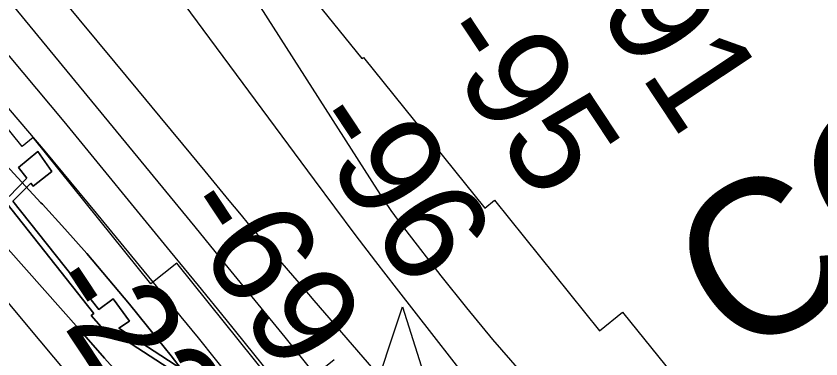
# Model space of a CAD drawing. Extents: x 3694830 to 3732949, y 415201 to 440970.
# Drawn here: x 3711931 to 3712451, y 435854 to 436075 of the extents above; entities that cross this region are included whole.
import ezdxf

# ---------------------------------------------------------------- set-up
doc = ezdxf.new("R2010")
doc.units = 0
for name, color, linetype in [('V-CHAN-DOCK', 7, 'Continuous'), ('V-CHAN-NAID', 7, 'Continuous'), ('V-RIVR-EDGE', 7, 'Continuous'), ('V-RIVR-RANG', 7, 'Continuous'), ('V-RRAP-RVMT', 7, 'Continuous'), ('V-TOPO-DPTH', 7, 'Continuous'), ('V-TOPO-MAJR', 7, 'Continuous'), ('V-TOPO-MINR', 7, 'Continuous')]:
    doc.layers.add(name, color=color, linetype=linetype)

msp = doc.modelspace()

# ---------------------------------------------------------------- linework, layer by layer
at = {"layer": 'V-CHAN-DOCK'}
for points in [[(3711868.1, 436025.98), (3711981.17, 435883.57), (3711979.5, 435882.3), (3711990.6, 435869.45), (3711993.72, 435871.53), (3712135.82, 435779.34), (3712135.72, 435779.23), (3712153.56, 435756.62), (3712157.31, 435758.74), (3712179.11, 435728.99), (3712199.73, 435707.51), (3712199.53, 435707.35), (3712197.01, 435704.05), (3712218.49, 435678.99), (3712192.78, 435656.81), (3712204.55, 435642.71), (3712172.61, 435614.24), (3712151.33, 435642.36), (3712128.8, 435623.7), (3712150.86, 435592.26), (3711937.78, 435418.97)], [(3711937.78, 435418.97), (3712150.86, 435592.26), (3712128.8, 435623.7), (3712151.33, 435642.36), (3712172.61, 435614.24), (3712204.55, 435642.71), (3712192.78, 435656.81), (3712218.49, 435678.99), (3712197.01, 435704.05), (3712199.53, 435707.35), (3712199.73, 435707.51), (3712179.11, 435728.99), (3712157.31, 435758.74), (3712153.56, 435756.62), (3712135.72, 435779.23), (3712135.82, 435779.34), (3711993.72, 435871.53), (3711990.6, 435869.45), (3711979.5, 435882.3), (3711981.17, 435883.57), (3711868.1, 436025.98)], [(3712138.62, 435782.29), (3711997.34, 435873.96), (3712004.25, 435878.58), (3711993.54, 435893.01), (3711984.35, 435886), (3711928.87, 435955.88), (3711940.36, 435967.56), (3711941.94, 435965.56), (3711954.03, 435975.07), (3711944.9, 435987.94), (3711932.43, 435977.64), (3711937.87, 435970.73), (3711926.36, 435959.03)], [(3711926.36, 435959.03), (3711937.87, 435970.73), (3711932.43, 435977.64), (3711944.9, 435987.94), (3711954.03, 435975.07), (3711941.94, 435965.56), (3711940.36, 435967.56), (3711928.87, 435955.88), (3711984.35, 435886), (3711993.54, 435893.01), (3712004.25, 435878.58), (3711997.34, 435873.96), (3712138.62, 435782.29)]]:
    msp.add_lwpolyline(points, dxfattribs=at)
at = {"layer": 'V-CHAN-NAID'}
msp.add_lwpolyline([(3712169.02, 435824.2), (3712159.44, 435824.27), (3712180.56, 435887.76), (3712200.79, 435823.98), (3712191.2, 435824.05), (3712189.62, 435824.62), (3712187.53, 435825.24), (3712185.49, 435825.7), (3712183.45, 435826), (3712182.28, 435826.12), (3712180.75, 435826.2), (3712179.03, 435826.2), (3712177.66, 435826.13), (3712175.75, 435825.93), (3712174.39, 435825.71), (3712172.6, 435825.32), (3712171.07, 435824.9), (3712170.04, 435824.57)], close=True, dxfattribs=at)
at = {"layer": 'V-RIVR-EDGE'}
msp.add_spline([(3709416.41, 438923.63), (3709424.2, 438904.77), (3709441.5, 438869.15), (3709450.77, 438855.78), (3709471.73, 438831.06), (3709491.09, 438809.18), (3709508.82, 438785.28), (3709539, 438725.35), (3709552.29, 438701.87), (3709586.93, 438647.6), (3709593.77, 438632.62), (3709609.48, 438608.32), (3709646.12, 438547.17), (3709660.21, 438520.04), (3709671.88, 438499.39), (3709677.92, 438486.03), (3709685.16, 438472.67), (3709701.68, 438446.34), (3709741.56, 438385.59), (3709764.53, 438355.61), (3709775.01, 438339.81), (3709795.15, 438309.43), (3709809.24, 438283.52), (3709836.62, 438236.95), (3709866.83, 438187.14), (3709888.98, 438151.9), (3709906.3, 438125.17), (3709922.82, 438100.46), (3709934.91, 438085.88), (3709970.78, 438036.86), (3709995.37, 438006.87), (3710014.73, 437984.99), (3710041.34, 437953.38), (3710062.31, 437929.47), (3710132.49, 437858.54), (3710157.5, 437830.57), (3710170.8, 437815.17), (3710191.37, 437793.69), (3710222.84, 437764.5), (3710249.05, 437736.13), (3710268.42, 437717.07), (3710289.78, 437688.72), (3710309.53, 437662.38), (3710331.69, 437632.81), (3710343.39, 437618.63), (3710343.77, 437612.16), (3710342.52, 437595.18), (3710341.69, 437587.09), (3710344.09, 437574.95), (3710349.32, 437564.02), (3710357.38, 437554.7), (3710372.31, 437541.72), (3710390.86, 437520.65), (3710416.28, 437497.14), (3710444.93, 437474.82), (3710461.87, 437456.59), (3710478.8, 437433.49), (3710492.11, 437422.14), (3710505.43, 437411.19), (3710519.55, 437396.6), (3710538.5, 437375.12), (3710572.38, 437340.66), (3710589.7, 437314.74), (3710598.97, 437299.35), (3710610.66, 437287.19), (3710630.42, 437265.71), (3710667.13, 437227.61), (3710694.96, 437201.26), (3710719.98, 437180.57), (3710742.58, 437162.32), (3710763.16, 437145.28), (3710783.34, 437129.87), (3710806.36, 437118.09), (3710826.96, 437107.52), (3710844.32, 437094.94), (3710865.3, 437076.69), (3710879.82, 437061.29), (3710892.72, 437046.7), (3710907.66, 437034.94), (3710922.99, 437022.37), (3710947.6, 436998.85), (3710956.48, 436993.17), (3710973.42, 436976.14), (3710992.78, 436956.28), (3711016.18, 436931.96), (3711039.57, 436905.62), (3711072.63, 436865.91), (3711081.48, 436850.93), (3711083.08, 436840.81), (3711081.43, 436829.9), (3711079.39, 436823.03), (3711079.38, 436817.37), (3711081.78, 436806.85), (3711087.82, 436797.53), (3711088.61, 436789.04), (3711091.81, 436776.5), (3711098.25, 436764.35), (3711106.73, 436757.05), (3711115.2, 436750.96), (3711118.01, 436742.87), (3711119.2, 436732.35), (3711119.18, 436721.43), (3711123.99, 436706.06), (3711132.05, 436695.93), (3711146.56, 436677.29), (3711154.62, 436665.54), (3711168.32, 436646.1), (3711177.97, 436623.03), (3711181.56, 436604.01), (3711185.97, 436588.23), (3711194.83, 436571.23), (3711219.42, 436540.84), (3711231.91, 436522.2), (3711251.26, 436500.73), (3711276.67, 436472.36), (3711302.06, 436440.35), (3711327.08, 436416.83), (3711345.23, 436400.61), (3711358.56, 436391.68), (3711362.6, 436391.67), (3711365.03, 436393.29), (3711367.06, 436395.71), (3711360.22, 436410.69), (3711348.95, 436433.76), (3711348.56, 436435.79), (3711350.19, 436441.04), (3711353.43, 436443.46), (3711360.71, 436445.86), (3711370.41, 436443.41), (3711379.69, 436435.71), (3711385.35, 436433.27), (3711393.03, 436433.25), (3711401.93, 436435.25), (3711411.23, 436435.63), (3711418.91, 436432.78), (3711433.43, 436419.4), (3711452.78, 436395.9), (3711476.58, 436370.77), (3711503.19, 436338.76), (3711528.99, 436307.56), (3711539.87, 436292.97), (3711550.76, 436278.79), (3711562.46, 436268.25), (3711578.58, 436248.8), (3711601.94, 436211.14), (3711619.66, 436179.96), (3711638.58, 436146.75), (3711647.84, 436129.34), (3711661.95, 436112.32), (3711680.1, 436094.49), (3711699.46, 436073.01), (3711711.15, 436058.83), (3711730.9, 436031.68), (3711750.26, 436012.63), (3711780.51, 435980.21), (3711801.87, 435951.85), (3711825.64, 435916.61), (3711836.91, 435896.36), (3711875.6, 435841.68), (3711900.17, 435803.2), (3711927.96, 435759.86), (3711955.74, 435708.04), (3711962.56, 435688.21), (3711968.59, 435674.44), (3711979.06, 435653.79), (3711993.17, 435638.39), (3712013.35, 435620.95), (3712024.24, 435612.03), (3712033.92, 435601.49), (3712046.42, 435584.88), (3712059.71, 435563.42), (3712069.37, 435546.41), (3712083.08, 435529.39), (3712097.18, 435509.95), (3712116.96, 435495.34), (3712130.69, 435486.82), (3712141.57, 435473.85), (3712168.59, 435442.65), (3712171.4, 435435.36), (3712183.09, 435419.56), (3712199.62, 435402.13), (3712223.83, 435380.64), (3712242.79, 435359.97), (3712257.3, 435340.93), (3712270.99, 435318.25), (3712283.08, 435302.45), (3712301.62, 435277.34), (3712346.38, 435227.49), (3712366.53, 435199.54), (3712381.44, 435177.66), (3712398.77, 435155.78), (3712416.91, 435132.29), (3712436.61, 435086.54), (3712455.54, 435054.15), (3712466.42, 435037.54), (3712489, 435011.61), (3712512.79, 434986.07), (3712546.27, 434954.04), (3712574.51, 434927.69), (3712607.17, 434886.36), (3712630.95, 434857.59), (3712637.81, 434850.3), (3712652.73, 434835.7), (3712657.97, 434827.2), (3712659.16, 434819.11), (3712661.57, 434812.23), (3712661.96, 434804.95), (3712668.82, 434797.65), (3712682.52, 434779.83), (3712700.66, 434757.14), (3712724.04, 434725.94), (3712742.58, 434702.85), (3712756.29, 434685.83), (3712784.54, 434665.54), (3712804.33, 434653.77), (3712827.35, 434641.58), (3712857.63, 434621.69), (3712868.51, 434609.13), (3712884.65, 434593.32), (3712899.98, 434579.53), (3712922.18, 434563.3), (3712941.55, 434547.08), (3712958.08, 434527.63), (3712978.25, 434505.74), (3712995.19, 434491.14), (3713016.17, 434471.68), (3713032.29, 434449.4), (3713043.36, 434433.46)], degree=3, dxfattribs=at)
at = {"layer": 'V-RRAP-RVMT'}
for points in [[(3711965.23, 436245.91), (3711989.69, 436214.89), (3711998.29, 436221.89), (3712074.35, 436127.45), (3712083.86, 436135.13), (3712154.25, 436047.89), (3712155.21, 436048.69), (3712233.64, 435951.42), (3712239.96, 435956.56), (3712307.86, 435872.4), (3712322.71, 435884.41)], [(3712136.45, 435853.65), (3712105.15, 435828.45), (3712034.67, 435915.89), (3712018.02, 435902.57), (3711941.9, 435996.96), (3711934.81, 435991.17), (3711856.4, 436088.4), (3711757.99, 436010.83), (3711727.93, 436048.96)], [(3712322.71, 435884.41), (3712401.28, 435787.07), (3712403.65, 435788.96), (3712483.32, 435690.22), (3712496.63, 435700.83), (3712575.22, 435603.37), (3712580.72, 435607.84), (3712660.58, 435508.87), (3712662.64, 435510.56), (3712705.47, 435457.43), (3712713.45, 435463.97), (3712782.09, 435378.88), (3712790.1, 435385.39), (3712856.09, 435303.59), (3712857.92, 435305.08), (3712933.28, 435211.58), (3712941.33, 435218.15), (3713009.94, 435133.11), (3713029.36, 435149.29)]]:
    msp.add_lwpolyline(points, dxfattribs=at)
at = {"layer": 'V-TOPO-DPTH'}
for points in [[(3711915.66, 436027.66), (3711949.43, 435988.16), (3711982.72, 435948.25), (3712026.26, 435895.04), (3712037.38, 435881.39), (3712048.46, 435867.7), (3712059.47, 435853.96), (3712070.44, 435840.19), (3712173.5, 435710.18), (3712236.3, 435631.65), (3712299.54, 435553.49), (3712363.45, 435475.86), (3712427.81, 435398.6), (3712555.3, 435246.85), (3712561.78, 435239.15), (3712568.26, 435231.44), (3712574.75, 435223.74), (3712581.24, 435216.05), (3712612.71, 435178.78), (3712634.86, 435152.38), (3712656.9, 435125.89), (3712678.78, 435099.27), (3712700.54, 435072.55), (3713082.73, 434600.48)], [(3711915.66, 436027.66), (3711949.43, 435988.16), (3711982.72, 435948.25), (3712026.26, 435895.04), (3712037.38, 435881.39), (3712048.46, 435867.7), (3712059.47, 435853.96), (3712070.44, 435840.19), (3712173.5, 435710.18), (3712236.3, 435631.65), (3712299.54, 435553.49), (3712363.45, 435475.86), (3712427.81, 435398.6), (3712555.3, 435246.85), (3712561.78, 435239.15), (3712568.26, 435231.44), (3712574.75, 435223.74), (3712581.24, 435216.05), (3712612.71, 435178.78), (3712634.86, 435152.38), (3712656.9, 435125.89), (3712678.78, 435099.27), (3712700.54, 435072.55), (3713082.73, 434600.48)], [(3711916.95, 435987.16), (3711931.96, 435971.01), (3711946.98, 435954.88), (3711947.86, 435953.94), (3711962.29, 435938.15), (3711976.51, 435922.17), (3711990.4, 435905.9), (3712004.07, 435889.45), (3712022.07, 435867.33), (3712026.56, 435861.78), (3712031.03, 435856.21), (3712035.46, 435850.62), (3712039.86, 435845), (3712294.74, 435518.08), (3712335.29, 435466.49), (3712376.11, 435415.12)], [(3712376.11, 435415.12), (3712335.29, 435466.49), (3712294.74, 435518.08), (3712039.86, 435845), (3712035.46, 435850.62), (3712031.03, 435856.21), (3712026.56, 435861.78), (3712022.07, 435867.33), (3712004.07, 435889.45), (3711990.4, 435905.9), (3711976.51, 435922.17), (3711962.29, 435938.15), (3711947.86, 435953.94), (3711946.98, 435954.88), (3711931.96, 435971.01), (3711916.95, 435987.16)], [(3711874.84, 435982.2), (3711973.06, 435871.67), (3711988.09, 435854.74), (3712003.1, 435837.8), (3712018.1, 435820.84), (3712033.09, 435803.87), (3712047.91, 435786.78), (3712062.55, 435769.52), (3712076.89, 435752.01), (3712091.04, 435734.35), (3712155.14, 435652.9), (3712201.15, 435594.36), (3712247.1, 435535.77), (3712292.98, 435477.13), (3712338.81, 435418.44)], [(3712338.81, 435418.44), (3712292.98, 435477.13), (3712247.1, 435535.77), (3712201.15, 435594.36), (3712155.14, 435652.9), (3712091.04, 435734.35), (3712076.89, 435752.01), (3712062.55, 435769.52), (3712047.91, 435786.78), (3712033.09, 435803.87), (3712018.1, 435820.84), (3712003.1, 435837.8), (3711988.09, 435854.74), (3711973.06, 435871.67), (3711874.84, 435982.2)]]:
    msp.add_lwpolyline(points, dxfattribs=at)
at = {"layer": 'V-TOPO-MAJR'}
msp.add_lwpolyline([(3711908.65, 436070.55), (3711961.66, 436007.24), (3712030.5, 435923.58), (3712048.52, 435901.6), (3712066.48, 435879.58), (3712084.36, 435857.49), (3712102.19, 435835.36), (3712147.54, 435778.84), (3712188.22, 435728.6), (3712229.2, 435678.6), (3712270.63, 435628.97), (3712312.35, 435579.59), (3712470.18, 435394.46)], dxfattribs=at)
at = {"layer": 'V-TOPO-MINR'}
for points in [[(3711794.66, 436285.9), (3711994.68, 436045.39), (3712009.24, 436027.86), (3712023.8, 436010.32), (3712038.33, 435992.76), (3712052.86, 435975.2), (3712068.41, 435956.38), (3712075.18, 435948.24), (3712081.97, 435940.13), (3712088.82, 435932.06), (3712095.69, 435924.02), (3712102.59, 435916), (3712109.5, 435907.98), (3712116.41, 435899.97), (3712123.33, 435891.96), (3712284.2, 435705.8), (3712344.09, 435636.21), (3712403.79, 435566.45), (3712463.21, 435496.45), (3712522.44, 435426.29), (3712595.36, 435339.55)], [(3711908.88, 436255.94), (3711946.47, 436208.63), (3712123.39, 435969.63), (3712136.51, 435952.05), (3712149.73, 435934.53), (3712163.08, 435917.12), (3712176.52, 435899.78), (3712236.59, 435822.95), (3712280.4, 435767.47), (3712324.57, 435712.27), (3712369.26, 435657.49), (3712414.31, 435603.01), (3712664.35, 435303.54), (3713136.4, 434676.98), (3713159.74, 434645.72), (3713182.88, 434614.31), (3713205.74, 434582.7), (3713228.4, 434550.95), (3713249.48, 434521.13), (3713282.37, 434474.25)], [(3712071.81, 436107.73), (3712164.13, 435963.2), (3712168.53, 435956.51), (3712173.05, 435949.91), (3712177.75, 435943.43), (3712182.57, 435937.04), (3712205.24, 435907.8), (3712221.75, 435887.08), (3712238.62, 435866.67), (3712256.03, 435846.72), (3712273.81, 435827.07), (3712275.09, 435825.7), (3712293.95, 435805.78), (3712313.06, 435786.09), (3712332.52, 435766.76), (3712352.23, 435747.66), (3712401.55, 435700.75), (3712444.87, 435657.3), (3712486.58, 435612.42), (3712525.85, 435565.4), (3712563.51, 435516.96), (3712668.11, 435374.79)], [(3711915.62, 436098), (3712046.34, 435939.29), (3712065.78, 435915.62), (3712085.17, 435891.91), (3712104.49, 435868.14), (3712123.76, 435844.34), (3712143.1, 435820.59), (3712162.58, 435796.95), (3712182.26, 435773.48), (3712202.08, 435750.12), (3712224.61, 435723.79), (3712255.87, 435687.42), (3712287.22, 435651.12), (3712318.71, 435614.95), (3712350.29, 435578.86), (3712408.97, 435512.06), (3712444.11, 435471.79), (3712479.08, 435431.36), (3712513.78, 435390.71)], [(3711915.66, 436027.66), (3711949.43, 435988.16), (3711982.72, 435948.25), (3712026.26, 435895.04), (3712037.38, 435881.39), (3712048.46, 435867.7), (3712059.47, 435853.96), (3712070.44, 435840.19), (3712173.5, 435710.18), (3712236.3, 435631.65), (3712299.54, 435553.49), (3712363.45, 435475.86), (3712427.81, 435398.6), (3712555.3, 435246.85), (3712561.78, 435239.15), (3712568.26, 435231.44), (3712574.75, 435223.74), (3712581.24, 435216.05), (3712612.71, 435178.78), (3712634.86, 435152.38), (3712656.9, 435125.89), (3712678.78, 435099.27), (3712700.54, 435072.55), (3713082.73, 434600.48)], [(3711916.95, 435987.16), (3711931.96, 435971.01), (3711946.98, 435954.88), (3711947.86, 435953.94), (3711962.29, 435938.15), (3711976.51, 435922.17), (3711990.4, 435905.9), (3712004.07, 435889.45), (3712022.07, 435867.33), (3712026.56, 435861.78), (3712031.03, 435856.21), (3712035.46, 435850.62), (3712039.86, 435845), (3712294.74, 435518.08), (3712335.29, 435466.49), (3712376.11, 435415.12)], [(3711874.84, 435982.2), (3711973.06, 435871.67), (3711988.09, 435854.74), (3712003.1, 435837.8), (3712018.1, 435820.84), (3712033.09, 435803.87), (3712047.91, 435786.78), (3712062.55, 435769.52), (3712076.89, 435752.01), (3712091.04, 435734.35), (3712155.14, 435652.9), (3712201.15, 435594.36), (3712247.1, 435535.77), (3712292.98, 435477.13), (3712338.81, 435418.44)], [(3711884.24, 435939.73), (3711946.25, 435865.95), (3711963.99, 435844.83), (3711981.72, 435823.69), (3711999.43, 435802.55), (3712017.14, 435781.4), (3712058.95, 435731.42), (3712097.43, 435685.17), (3712135.76, 435638.8), (3712173.85, 435592.23), (3712211.79, 435545.54), (3712504.37, 435183.51), (3712883.51, 434735.73), (3712912.81, 434700.63), (3712941.79, 434665.26), (3712970.27, 434629.5), (3712998.42, 434593.47), (3713042.93, 434535.67), (3713048.51, 434528.29), (3713054.01, 434520.85), (3713059.38, 434513.32), (3713064.66, 434505.73), (3713170.22, 434351.31)]]:
    msp.add_lwpolyline(points, dxfattribs=at)

# ---------------------------------------------------------------- texts
at = {"layer": 'V-CHAN-NAID'}
msp.add_text('CONOCOPHILLIPS', height=100, rotation=33.0247, dxfattribs=at).set_placement((3712398.36, 435850.74))
at = {"layer": 'V-RIVR-RANG'}
for s, p in [('-91', (3712289.59, 436103.76)), ('-95', (3712197.51, 436061.67)), ('-96', (3712114.91, 436005.3)), ('-69', (3712031.58, 435950.02)), ('-23', (3711944.46, 435900.45))]:
    msp.add_text(s, height=67, rotation=303.5499, dxfattribs=at).set_placement(p)

doc.saveas('drawing.dxf')
